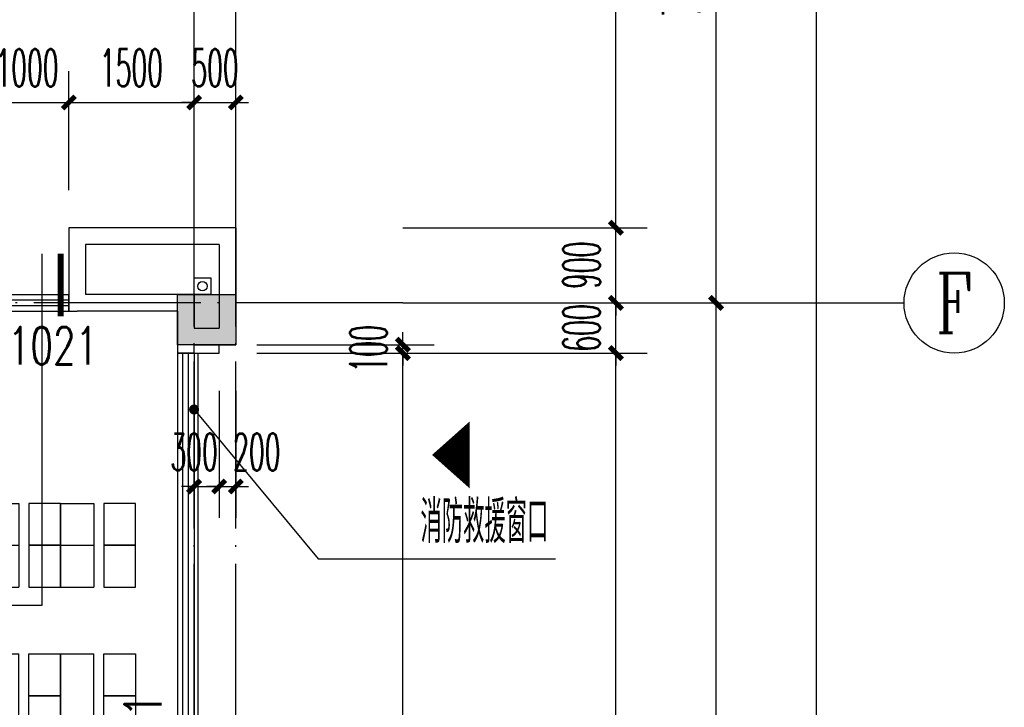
# Model space of a CAD drawing. Extents: x 1779708 to 7299578, y -1121471 to 88434.
# Tile 379 of 656: x 4774529 to 4786317, y -1040781 to -1032555. Entities that reach past the tile are written whole.
import ezdxf
from ezdxf.enums import TextEntityAlignment as Align

# ---------------------------------------------------------------- set-up
doc = ezdxf.new("R2010")
doc.units = 0
doc.header["$LTSCALE"] = 1000
doc.header["$MEASUREMENT"] = 0
doc.linetypes.add('DASH', pattern=[0.35, 0.25, -0.1])
doc.linetypes.add('DOTE', pattern=[2.42, 2, -0.2, 0.02, -0.2])
doc.layers.get('0').update_dxf_attribs({"linetype": 'CONTINUOUS'})
doc.layers.get('Defpoints').update_dxf_attribs({"linetype": 'CONTINUOUS'})
for name, color, linetype in [('11111111111111111111111111111', 50, 'DASH'), ('AXIS', 3, 'CONTINUOUS'), ('AXIS_TEXT', 7, 'CONTINUOUS'), ('DIM_IDEN', 3, 'CONTINUOUS'), ('DIM_LEAD', 3, 'CONTINUOUS'), ('DIM_污水', 3, 'CONTINUOUS'), ('DOTE', 1, 'DOTE'), ('FUR', 9, 'CONTINUOUS'), ('GGSignatureLayer', 7, 'CONTINUOUS'), ('P_PS_DIM', 1, 'CONTINUOUS'), ('PUB_DIM', 3, 'CONTINUOUS'), ('PUB_TEXT', 7, 'CONTINUOUS'), ('WALL', 255, 'CONTINUOUS'), ('WINDOW', 2, 'CONTINUOUS'), ('WINDOW_TEXT', 7, 'CONTINUOUS'), ('修改', 6, 'CONTINUOUS'), ('墙柱', 2, 'CONTINUOUS'), ('看线', 3, 'CONTINUOUS')]:
    doc.layers.add(name, color=color, linetype=linetype)
doc.styles.add('_TCH_AXIS', font='COMPLEX', dxfattribs={"bigfont": 'GBCBIG'})
doc.styles.add('_TCH_DIM', font='SIMPLEX.shx', dxfattribs={"width": 0.7, "bigfont": 'GBCBIG.shx'})
doc.styles.add('_TCH_DIM_T3', font='SIMPLEX.shx', dxfattribs={"width": 0.494118, "bigfont": 'GBCBIG.shx'})
doc.styles.add('_TCH_WINDOW', font='SIMPLEX', dxfattribs={"height": 3.5, "bigfont": 'GBCBIG'})
doc.styles.add('COMPLEX', font='COMPLEX')
doc.dimstyles.new('_TCH_ARCH&&150', dxfattribs={"dimtxt": 446.25, "dimasz": 150, "dimexe": 375, "dimexo": 450, "dimgap": 189.375, "dimtad": 1, "dimdec": 0, "dimzin": 0, "dimdsep": 46, "dimtxsty": '_TCH_DIM_T3', "dimblk": 'ARCHTICK', "dimcen": 0.09, "dimdle": 225, "dimclrt": 7, "dimazin": 2, "dimtfac": 1, "dimtdec": 0, "dimtix": 1, "dimtmove": 2, "dimatfit": 3, "dimfxl": 250, "dimtolj": 1, "dimtzin": 0, "dimarcsym": 0})

# ---------------------------------------------------------------- blocks, each defined once
blk = doc.blocks.new('_AXISO')
blk.add_circle((0, 0), 0.5)
at = {"layer": 'AXIS_TEXT', "style": 'COMPLEX', "width": 1.041667}
blk.add_attdef('A', text='', height=0.56, dxfattribs=at).set_placement((-0.25, -0.28), (0.25, -0.28), align=Align.FIT)
blk = doc.blocks.new('_ArchTick')
at = {"color": 0, "linetype": 'ByBlock', "const_width": 0.4}
blk.add_lwpolyline([(-0.5, -0.5), (0.5, 0.5)], dxfattribs=at)
blk = doc.blocks.new('*D6864')
at = {"layer": 'AXIS', "color": 0, "lineweight": -2, "transparency": 16777216}
for p, q in [((91750, 8975), (91750, 147425)), ((87250, 147200), (92125, 147200)), ((87250, 9200), (92125, 9200))]:
    blk.add_line(p, q, dxfattribs=at)
at = {"layer": 'Defpoints', "color": 0, "transparency": 16777216}
for p in [(86800, 147200), (91750, 147200), (86800, 9200)]:
    blk.add_point(p, dxfattribs=at)
at = {"layer": 'AXIS', "color": 0, "lineweight": -2, "transparency": 16777216, "xscale": 150, "yscale": 150, "zscale": 150}
for p, rotation in [((91750, 147200), 90), ((91750, 9200), 270)]:
    blk.add_blockref('_ArchTick', p, dxfattribs=dict(at, rotation=rotation))
at = {"layer": 'AXIS', "color": 7, "transparency": 16777216, "insert": (91338, 78200), "char_height": 446.2, "attachment_point": 5, "rotation": 90, "style": '_TCH_DIM_T3'}
blk.add_mtext('\\A1;138000', dxfattribs=at)
blk = doc.blocks.new('*D6867')
at = {"layer": 'AXIS', "color": 0, "lineweight": -2, "transparency": 16777216}
for p, q in [((90550, 21875), (90550, 34325)), ((87250, 34100), (90925, 34100)), ((87250, 22100), (90925, 22100))]:
    blk.add_line(p, q, dxfattribs=at)
at = {"layer": 'Defpoints', "color": 0, "transparency": 16777216}
for p in [(86800, 34100), (90550, 34100), (86800, 22100)]:
    blk.add_point(p, dxfattribs=at)
at = {"layer": 'AXIS', "color": 0, "lineweight": -2, "transparency": 16777216, "xscale": 150, "yscale": 150, "zscale": 150}
for p, rotation in [((90550, 34100), 90), ((90550, 22100), 270)]:
    blk.add_blockref('_ArchTick', p, dxfattribs=dict(at, rotation=rotation))
at = {"layer": 'AXIS', "color": 7, "transparency": 16777216, "insert": (90138, 28100), "char_height": 446.2, "attachment_point": 5, "rotation": 90, "style": '_TCH_DIM_T3'}
blk.add_mtext('\\A1;12000', dxfattribs=at)
blk = doc.blocks.new('*D6868')
at = {"layer": 'AXIS', "color": 0, "lineweight": -2, "transparency": 16777216}
for p, q in [((90550, 33875), (90550, 41925)), ((87250, 41700), (90925, 41700)), ((87250, 34100), (90925, 34100))]:
    blk.add_line(p, q, dxfattribs=at)
at = {"layer": 'Defpoints', "color": 0, "transparency": 16777216}
for p in [(86800, 41700), (90550, 41700), (86800, 34100)]:
    blk.add_point(p, dxfattribs=at)
at = {"layer": 'AXIS', "color": 0, "lineweight": -2, "transparency": 16777216, "xscale": 150, "yscale": 150, "zscale": 150}
for p, rotation in [((90550, 41700), 90), ((90550, 34100), 270)]:
    blk.add_blockref('_ArchTick', p, dxfattribs=dict(at, rotation=rotation))
at = {"layer": 'AXIS', "color": 7, "transparency": 16777216, "insert": (90138, 37900), "char_height": 446.2, "attachment_point": 5, "rotation": 90, "style": '_TCH_DIM_T3'}
blk.add_mtext('\\A1;7600', dxfattribs=at)
blk = doc.blocks.new('A$C606A0922')
at = {"layer": '墙柱'}
h = blk.add_hatch(color=256, dxfattribs=at)
h.paths.add_polyline_path([(24950, 87000), (25450, 87000), (25450, 87500), (24950, 87500)])
h.paths.add_polyline_path([(66900, 125200), (67500, 125200), (67500, 124600), (66900, 124600)])
h.paths.add_polyline_path([(16600, 125200), (17100, 125200), (17100, 124700), (16600, 124700)])
h.paths.add_polyline_path([(27130, 122900), (27130, 122600), (26430, 122600), (26430, 122900)])
h.paths.add_polyline_path([(54500, 138000), (55000, 138000), (55000, 137500), (54500, 137500)])
h.paths.add_polyline_path([(16600, 87000), (17100, 87000), (17100, 87500), (16600, 87500)])
h.paths.add_polyline_path([(42000, 96300), (42500, 96300), (42500, 96800), (42000, 96800)])
h.paths.add_polyline_path([(58500, 105100), (59000, 105100), (59000, 105600), (58500, 105600)])
h.paths.add_polyline_path([(13000, 93250), (13500, 93250), (13500, 93750), (13000, 93750)])
h.paths.add_polyline_path([(66700, 100900), (67200, 100900), (67200, 101400), (66700, 101400)])
h.paths.add_polyline_path([(20700, 118600), (21200, 118600), (21200, 118100), (20700, 118100)])
h.paths.add_polyline_path([(20700, 112000), (21200, 112000), (21200, 111500), (20700, 111500)])
h.paths.add_polyline_path([(13000, 106150), (13500, 106150), (13500, 105650), (13000, 105650)])
h.paths.add_polyline_path([(20700, 99800), (21200, 99800), (21200, 100300), (20700, 100300)])
h.paths.add_polyline_path([(13000, 87000), (13500, 87000), (13500, 87500), (13000, 87500)])
h.paths.add_polyline_path([(74900, 125200), (75600, 125200), (75600, 124600), (74900, 124600)])
h.paths.add_polyline_path([(54900, 113500), (54400, 113500), (54400, 113000), (54900, 113000)])
h.paths.add_polyline_path([(74900, 96300), (75600, 96300), (75600, 96800), (74900, 96800)])
h.paths.add_polyline_path([(500, 93250), (1000, 93250), (1000, 93750), (500, 93750)])
h.paths.add_polyline_path([(500, 106150), (1000, 106150), (1000, 105650), (500, 105650)])
h.paths.add_polyline_path([(8400, 125200), (8900, 125200), (8900, 124700), (8400, 124700)])
h.paths.add_polyline_path([(66900, 113600), (67500, 113600), (67500, 113000), (66900, 113000)])
h.paths.add_polyline_path([(74900, 113000), (75600, 113000), (75600, 113600), (74900, 113600)])
h.paths.add_polyline_path([(58500, 113000), (59100, 113000), (59100, 113600), (58500, 113600)])
h.paths.add_polyline_path([(66700, 105100), (67200, 105100), (67200, 105600), (66700, 105600)])
h.paths.add_polyline_path([(54400, 105100), (54900, 105100), (54900, 105600), (54400, 105600)])
h.paths.add_polyline_path([(50150, 125200), (50650, 125200), (50650, 124700), (50150, 124700)])
h.paths.add_polyline_path([(46200, 87000), (46700, 87000), (46700, 87500), (46200, 87500)])
h.paths.add_polyline_path([(42500, 99800), (42000, 99800), (42000, 100300), (42500, 100300)])
h.paths.add_polyline_path([(42500, 87000), (42000, 87000), (42000, 87500), (42500, 87500)])
h.paths.add_polyline_path([(24900, 99800), (25400, 99800), (25400, 100300), (24900, 100300)])
h.paths.add_polyline_path([(20700, 106150), (21200, 106150), (21200, 105650), (20700, 105650)])
h.paths.add_polyline_path([(13000, 100300), (13500, 100300), (13500, 99800), (13000, 99800)])
h.paths.add_polyline_path([(16600, 112000), (17100, 112000), (17100, 111500), (16600, 111500)])
h.paths.add_polyline_path([(8200, 112000), (8700, 112000), (8700, 111500), (8200, 111500)])
h.paths.add_polyline_path([(500, 112000), (1000, 112000), (1000, 111500), (500, 111500)])
h.paths.add_polyline_path([(16600, 118600), (17100, 118600), (17100, 118100), (16600, 118100)])
h.paths.add_polyline_path([(8400, 118700), (8900, 118700), (8900, 118100), (8400, 118100)])
h.paths.add_polyline_path([(74900, 99500), (75600, 99500), (75600, 100000), (74900, 100000)])
h.paths.add_polyline_path([(75100, 87000), (75600, 87000), (75600, 87500), (75100, 87500)])
h.paths.add_polyline_path([(66900, 96200), (67500, 96200), (67500, 96800), (66900, 96800)])
h.paths.add_polyline_path([(66950, 87000), (67450, 87000), (67450, 87500), (66950, 87500)])
h.paths.add_polyline_path([(58500, 96200), (59100, 96200), (59100, 96800), (58500, 96800)])
h.paths.add_polyline_path([(58550, 87000), (59050, 87000), (59050, 87500), (58550, 87500)])
h.paths.add_polyline_path([(50150, 99800), (50650, 99800), (50650, 100300), (50150, 100300)])
h.paths.add_polyline_path([(50150, 96300), (50650, 96300), (50650, 96800), (50150, 96800)])
h.paths.add_polyline_path([(50150, 87000), (50650, 87000), (50650, 87500), (50150, 87500)])
h.paths.add_polyline_path([(33100, 99800), (33600, 99800), (33600, 100300), (33100, 100300)])
h.paths.add_polyline_path([(33100, 96300), (33600, 96300), (33600, 96800), (33100, 96800)])
h.paths.add_polyline_path([(24900, 96300), (25400, 96300), (25400, 96800), (24900, 96800)])
h.paths.add_polyline_path([(500, 99800), (1000, 99800), (1000, 100300), (500, 100300)])
h.paths.add_polyline_path([(16600, 96300), (17100, 96300), (17100, 96800), (16600, 96800)])
h.paths.add_polyline_path([(33100, 87000), (33600, 87000), (33600, 87500), (33100, 87500)])
h.paths.add_polyline_path([(500, 87000), (1000, 87000), (1000, 87500), (500, 87500)])
h.paths.add_polyline_path([(74900, 128700), (75600, 128700), (75600, 128200), (74900, 128200)])
h.paths.add_polyline_path([(74900, 138000), (75600, 138000), (75600, 137500), (74900, 137500)])
h.paths.add_polyline_path([(66950, 128700), (67450, 128700), (67450, 128200), (66950, 128200)])
h.paths.add_polyline_path([(66950, 138000), (67450, 138000), (67450, 137500), (66950, 137500)])
h.paths.add_polyline_path([(58500, 125200), (59100, 125200), (59100, 124600), (58500, 124600)])
h.paths.add_polyline_path([(58550, 128700), (59050, 128700), (59050, 128200), (58550, 128200)])
h.paths.add_polyline_path([(58550, 138000), (59050, 138000), (59050, 137500), (58550, 137500)])
h.paths.add_polyline_path([(50150, 128700), (50650, 128700), (50650, 128200), (50150, 128200)])
h.paths.add_polyline_path([(50150, 138000), (50650, 138000), (50650, 137500), (50150, 137500)])
h.paths.add_polyline_path([(42000, 125200), (42500, 125200), (42500, 124700), (42000, 124700)])
h.paths.add_polyline_path([(42000, 128700), (42500, 128700), (42500, 128200), (42000, 128200)])
h.paths.add_polyline_path([(33100, 125200), (33600, 125200), (33600, 124700), (33100, 124700)])
h.paths.add_polyline_path([(25060, 125200), (25660, 125200), (25660, 124800), (25060, 124800)])
h.paths.add_polyline_path([(33100, 128700), (33600, 128700), (33600, 128200), (33100, 128200)])
h.paths.add_polyline_path([(24950, 128700), (25450, 128700), (25450, 128200), (24950, 128200)])
h.paths.add_polyline_path([(0, 125500), (700, 125500), (700, 125000), (0, 125000)])
h.paths.add_polyline_path([(0, 128700), (700, 128700), (700, 128200), (0, 128200)])
h.paths.add_polyline_path([(8150, 128700), (8650, 128700), (8650, 128200), (8150, 128200)])
h.paths.add_polyline_path([(16550, 128700), (17050, 128700), (17050, 128200), (16550, 128200)])
h.paths.add_polyline_path([(42000, 138000), (42500, 138000), (42500, 137500), (42000, 137500)])
h.paths.add_polyline_path([(33100, 138000), (33600, 138000), (33600, 137500), (33100, 137500)])
h.paths.add_polyline_path([(24950, 138000), (25450, 138000), (25450, 137500), (24950, 137500)])
h.paths.add_polyline_path([(16550, 138000), (17050, 138000), (17050, 137500), (16550, 137500)])
h.paths.add_polyline_path([(8150, 138000), (8650, 138000), (8650, 137500), (8150, 137500)])
h.paths.add_polyline_path([(0, 138000), (500, 138000), (500, 137500), (0, 137500)])
h.paths.add_polyline_path([(24950, 51000), (25450, 51000), (25450, 50500), (24950, 50500)])
h.paths.add_polyline_path([(66900, 12800), (67500, 12800), (67500, 13400), (66900, 13400)])
h.paths.add_polyline_path([(16600, 12800), (17100, 12800), (17100, 13300), (16600, 13300)])
h.paths.add_polyline_path([(27130, 15100), (27130, 15400), (26430, 15400), (26430, 15100)])
h.paths.add_polyline_path([(54500, 0), (55000, 0), (55000, 500), (54500, 500)])
h.paths.add_polyline_path([(16600, 51000), (17100, 51000), (17100, 50500), (16600, 50500)])
h.paths.add_polyline_path([(42000, 41700), (42500, 41700), (42500, 41200), (42000, 41200)])
h.paths.add_polyline_path([(58500, 32900), (59000, 32900), (59000, 32400), (58500, 32400)])
h.paths.add_polyline_path([(13000, 44750), (13500, 44750), (13500, 44250), (13000, 44250)])
h.paths.add_polyline_path([(66700, 37100), (67200, 37100), (67200, 36600), (66700, 36600)])
h.paths.add_polyline_path([(20700, 19400), (21200, 19400), (21200, 19900), (20700, 19900)])
h.paths.add_polyline_path([(20700, 26000), (21200, 26000), (21200, 26500), (20700, 26500)])
h.paths.add_polyline_path([(13000, 31850), (13500, 31850), (13500, 32350), (13000, 32350)])
h.paths.add_polyline_path([(20700, 38200), (21200, 38200), (21200, 37700), (20700, 37700)])
h.paths.add_polyline_path([(13000, 51000), (13500, 51000), (13500, 50500), (13000, 50500)])
h.paths.add_polyline_path([(74900, 12800), (75600, 12800), (75600, 13400), (74900, 13400)])
h.paths.add_polyline_path([(54900, 24500), (54400, 24500), (54400, 25000), (54900, 25000)])
h.paths.add_polyline_path([(74900, 41700), (75600, 41700), (75600, 41200), (74900, 41200)])
h.paths.add_polyline_path([(500, 44750), (1000, 44750), (1000, 44250), (500, 44250)])
h.paths.add_polyline_path([(500, 31850), (1000, 31850), (1000, 32350), (500, 32350)])
h.paths.add_polyline_path([(8400, 12800), (8900, 12800), (8900, 13300), (8400, 13300)])
h.paths.add_polyline_path([(66900, 24400), (67500, 24400), (67500, 25000), (66900, 25000)])
h.paths.add_polyline_path([(74900, 25000), (75600, 25000), (75600, 24400), (74900, 24400)])
h.paths.add_polyline_path([(58500, 25000), (59100, 25000), (59100, 24400), (58500, 24400)])
h.paths.add_polyline_path([(66700, 32900), (67200, 32900), (67200, 32400), (66700, 32400)])
h.paths.add_polyline_path([(54400, 32900), (54900, 32900), (54900, 32400), (54400, 32400)])
h.paths.add_polyline_path([(50150, 12800), (50650, 12800), (50650, 13300), (50150, 13300)])
h.paths.add_polyline_path([(46200, 51000), (46700, 51000), (46700, 50500), (46200, 50500)])
h.paths.add_polyline_path([(42500, 38200), (42000, 38200), (42000, 37700), (42500, 37700)])
h.paths.add_polyline_path([(42500, 51000), (42000, 51000), (42000, 50500), (42500, 50500)])
h.paths.add_polyline_path([(24900, 38200), (25400, 38200), (25400, 37700), (24900, 37700)])
h.paths.add_polyline_path([(20700, 31850), (21200, 31850), (21200, 32350), (20700, 32350)])
h.paths.add_polyline_path([(13000, 37700), (13500, 37700), (13500, 38200), (13000, 38200)])
h.paths.add_polyline_path([(16600, 26000), (17100, 26000), (17100, 26500), (16600, 26500)])
h.paths.add_polyline_path([(8200, 26000), (8700, 26000), (8700, 26500), (8200, 26500)])
h.paths.add_polyline_path([(500, 26000), (1000, 26000), (1000, 26500), (500, 26500)])
h.paths.add_polyline_path([(16600, 19400), (17100, 19400), (17100, 19900), (16600, 19900)])
h.paths.add_polyline_path([(8400, 19300), (8900, 19300), (8900, 19900), (8400, 19900)])
h.paths.add_polyline_path([(74900, 38500), (75600, 38500), (75600, 38000), (74900, 38000)])
h.paths.add_polyline_path([(75100, 51000), (75600, 51000), (75600, 50500), (75100, 50500)])
h.paths.add_polyline_path([(66900, 41800), (67500, 41800), (67500, 41200), (66900, 41200)])
h.paths.add_polyline_path([(66950, 51000), (67450, 51000), (67450, 50500), (66950, 50500)])
h.paths.add_polyline_path([(58500, 41800), (59100, 41800), (59100, 41200), (58500, 41200)])
h.paths.add_polyline_path([(58550, 51000), (59050, 51000), (59050, 50500), (58550, 50500)])
h.paths.add_polyline_path([(50150, 38200), (50650, 38200), (50650, 37700), (50150, 37700)])
h.paths.add_polyline_path([(50150, 41700), (50650, 41700), (50650, 41200), (50150, 41200)])
h.paths.add_polyline_path([(50150, 51000), (50650, 51000), (50650, 50500), (50150, 50500)])
h.paths.add_polyline_path([(33100, 38200), (33600, 38200), (33600, 37700), (33100, 37700)])
h.paths.add_polyline_path([(33100, 41700), (33600, 41700), (33600, 41200), (33100, 41200)])
h.paths.add_polyline_path([(24900, 41700), (25400, 41700), (25400, 41200), (24900, 41200)])
h.paths.add_polyline_path([(500, 38200), (1000, 38200), (1000, 37700), (500, 37700)])
h.paths.add_polyline_path([(16600, 41700), (17100, 41700), (17100, 41200), (16600, 41200)])
h.paths.add_polyline_path([(33100, 51000), (33600, 51000), (33600, 50500), (33100, 50500)])
h.paths.add_polyline_path([(500, 51000), (1000, 51000), (1000, 50500), (500, 50500)])
h.paths.add_polyline_path([(74900, 9300), (75600, 9300), (75600, 9800), (74900, 9800)])
h.paths.add_polyline_path([(74900, 0), (75600, 0), (75600, 500), (74900, 500)])
h.paths.add_polyline_path([(66950, 9300), (67450, 9300), (67450, 9800), (66950, 9800)])
h.paths.add_polyline_path([(66950, 0), (67450, 0), (67450, 500), (66950, 500)])
h.paths.add_polyline_path([(58500, 12800), (59100, 12800), (59100, 13400), (58500, 13400)])
h.paths.add_polyline_path([(58550, 9300), (59050, 9300), (59050, 9800), (58550, 9800)])
h.paths.add_polyline_path([(58550, 0), (59050, 0), (59050, 500), (58550, 500)])
h.paths.add_polyline_path([(50150, 9300), (50650, 9300), (50650, 9800), (50150, 9800)])
h.paths.add_polyline_path([(50150, 0), (50650, 0), (50650, 500), (50150, 500)])
h.paths.add_polyline_path([(42000, 12800), (42500, 12800), (42500, 13300), (42000, 13300)])
h.paths.add_polyline_path([(42000, 9300), (42500, 9300), (42500, 9800), (42000, 9800)])
h.paths.add_polyline_path([(33100, 12800), (33600, 12800), (33600, 13300), (33100, 13300)])
h.paths.add_polyline_path([(25060, 12800), (25660, 12800), (25660, 13200), (25060, 13200)])
h.paths.add_polyline_path([(33100, 9300), (33600, 9300), (33600, 9800), (33100, 9800)])
h.paths.add_polyline_path([(24950, 9300), (25450, 9300), (25450, 9800), (24950, 9800)])
h.paths.add_polyline_path([(0, 12500), (700, 12500), (700, 13000), (0, 13000)])
h.paths.add_polyline_path([(0, 9300), (700, 9300), (700, 9800), (0, 9800)])
h.paths.add_polyline_path([(8150, 9300), (8650, 9300), (8650, 9800), (8150, 9800)])
h.paths.add_polyline_path([(16550, 9300), (17050, 9300), (17050, 9800), (16550, 9800)])
h.paths.add_polyline_path([(42000, 0), (42500, 0), (42500, 500), (42000, 500)])
h.paths.add_polyline_path([(33100, 0), (33600, 0), (33600, 500), (33100, 500)])
h.paths.add_polyline_path([(24950, 0), (25450, 0), (25450, 500), (24950, 500)])
h.paths.add_polyline_path([(16550, 0), (17050, 0), (17050, 500), (16550, 500)])
h.paths.add_polyline_path([(8150, 0), (8650, 0), (8650, 500), (8150, 500)])
h.paths.add_polyline_path([(0, 0), (500, 0), (500, 500), (0, 500)])
blk.add_lwpolyline([(74900, 25000), (75600, 25000), (75600, 24400), (74900, 24400)], close=True, dxfattribs=at)
blk = doc.blocks.new('zy')
at = {"layer": 'FUR', "color": 253}
for p, q in [((3615193, -1996551), (3615193, -1997051)), ((3615593, -1996551), (3615593, -1997051))]:
    blk.add_line(p, q, dxfattribs=at)
blk.add_lwpolyline([(3614693, -1996551), (3615073, -1996551), (3615073, -1997051), (3614693, -1997051)], close=True, dxfattribs=at)
blk = doc.blocks.new('A$C62770E1D')
at = {"layer": 'FUR'}
for p, q in [((2700, 7600), (2300, 7600)), ((3600, 7600), (3200, 7600)), ((4100, 7600), (4500, 7600)), ((5400, 7600), (5000, 7600)), ((6300, 7600), (5900, 7600)), ((2700, 7100), (2300, 7100)), ((2700, 7100), (2300, 7100)), ((2700, 7100), (2300, 7100)), ((2700, 7100), (2300, 7100)), ((3600, 7100), (3200, 7100)), ((3600, 7100), (3200, 7100)), ((4500, 7100), (4100, 7100)), ((5400, 7100), (5000, 7100)), ((6300, 7100), (5900, 7100)), ((2700, 6600), (2300, 6600)), ((3600, 6600), (3200, 6600)), ((4500, 6600), (4100, 6600)), ((5400, 6600), (5000, 6600)), ((6300, 6600), (5900, 6600)), ((2700, 5800), (2300, 5800)), ((3600, 5800), (3200, 5800)), ((4500, 5800), (4100, 5800)), ((5400, 5800), (5000, 5800)), ((6300, 5800), (5900, 5800)), ((2700, 1850), (2300, 1850)), ((3600, 1850), (3200, 1850)), ((4500, 1850), (4100, 1850)), ((5400, 1850), (5000, 1850)), ((6300, 1850), (5900, 1850)), ((2700, 1050), (2300, 1050)), ((3600, 1050), (3200, 1050)), ((4500, 1050), (4100, 1050)), ((5400, 1050), (5000, 1050)), ((6300, 1050), (5900, 1050)), ((2700, 550), (2300, 550)), ((2700, 550), (2300, 550)), ((3600, 550), (3200, 550)), ((3600, 550), (3200, 550)), ((4500, 550), (4100, 550)), ((5400, 550), (5000, 550)), ((6300, 550), (5900, 550)), ((2700, 50), (2300, 50)), ((3600, 50), (3200, 50)), ((5400, 50), (5000, 50)), ((6300, 50), (5900, 50))]:
    blk.add_line(p, q, dxfattribs=at)
at = {"layer": 'FUR', "color": 9}
for p, q in [((7600, 1175), (7600, 6175)), ((7600, 6175), (9000, 6175)), ((7600, 1175), (9000, 1175))]:
    blk.add_line(p, q, dxfattribs=at)
at = {"layer": 'FUR', "color": 253}
for p, q in [((4100, 550), (4100, 50)), ((4500, 550), (4500, 50)), ((4100, 50), (4500, 50))]:
    blk.add_line(p, q, dxfattribs=at)
at = {"layer": 'FUR'}
for points in [[(2300, 4300), (2700, 4300)], [(3200, 4300), (3600, 4300)], [(4100, 4300), (4500, 4300)], [(5000, 4300), (5400, 4300)], [(6300, 4300), (5900, 4300)], [(2300, 3350), (2700, 3350)], [(3200, 3350), (3600, 3350)], [(4100, 3350), (4500, 3350)], [(5000, 3350), (5400, 3350)], [(6300, 3350), (5900, 3350)]]:
    blk.add_lwpolyline(points, dxfattribs=at)
at = {"layer": 'FUR', "color": 253}
blk.add_lwpolyline([(3600, 550), (3980, 550), (3980, 50), (3600, 50)], close=True, dxfattribs=at)
at = {"layer": 'FUR', "xscale": -1, "rotation": 180}
for p in [(-3612893, -1989451), (-3611993, -1989451), (-3611093, -1989451)]:
    blk.add_blockref('zy', p, dxfattribs=at)
at = {"layer": 'FUR'}
for p in [(-3610193, 2004151), (-3609293, 2004151), (-3612893, 2003651), (-3611993, 2003651), (-3611093, 2003651), (-3610193, 2003651), (-3609293, 2003651), (-3612893, 2002351), (-3611993, 2002351), (-3611093, 2002351), (-3610193, 2002351), (-3609293, 2002351), (-3612893, 2001851), (-3611993, 2001851), (-3611093, 2001851), (-3610193, 2001851), (-3609293, 2001851), (-3612893, 2001351), (-3611993, 2001351), (-3611093, 2001351), (-3610193, 2001351), (-3609293, 2001351), (-3612893, 1999901), (-3611993, 1999901), (-3611093, 1999901), (-3610193, 1999901), (-3609293, 1999901), (-3612893, 1999401), (-3611993, 1999401), (-3611093, 1999401), (-3610193, 1999401), (-3609293, 1999401), (-3612893, 1998901), (-3611993, 1998901), (-3611093, 1998901), (-3610193, 1998901), (-3609293, 1998901)]:
    blk.add_blockref('zy', p, dxfattribs=at)
at = {"layer": 'FUR', "extrusion": (0, 0, -1), "zscale": -1, "rotation": 180}
for p in [(3612893, -1996001), (3611993, -1996001), (3611093, -1996001), (3610193, -1996001), (3609293, -1996001), (3612893, -1996501), (3611993, -1996501), (3610193, -1996501), (3609293, -1996501)]:
    blk.add_blockref('zy', p, dxfattribs=at)
blk = doc.blocks.new('a1')
at = {"layer": '11111111111111111111111111111'}
for p, q in [((59122, 49136), (59122, 48936)), ((59322, 49136), (59122, 49136)), ((59322, 48936), (59322, 49136)), ((59122, 48936), (59322, 48936))]:
    blk.add_line(p, q, dxfattribs=at)
blk = doc.blocks.new('$WINLIB2D$00000001')
at = {"color": 0}
for points in [[(-0.5, 0.5), (-0.5, -0.5)], [(-0.5, 0.5), (0.5, 0.5)], [(0.5, -0.5), (0.5, 0.5)], [(0.5, 0.1667), (-0.5, 0.1667)], [(0.5, -0.1667), (-0.5, -0.1667)], [(-0.5, -0.5), (0.5, -0.5)]]:
    blk.add_lwpolyline(points, dxfattribs=at)
blk = doc.blocks.new('*D5633')
at = {"layer": 'Defpoints', "color": 0, "transparency": 16777216}
for p in [(4778667, -1028343), (4781667, -1028343), (4778667, -1035043)]:
    blk.add_point(p, dxfattribs=at)
at = {"layer": 'PUB_DIM', "color": 0, "lineweight": -2, "transparency": 16777216}
for p, q in [((4781667, -1035268), (4781667, -1028118)), ((4779117, -1028343), (4782042, -1028343)), ((4779117, -1035043), (4782042, -1035043))]:
    blk.add_line(p, q, dxfattribs=at)
at = {"layer": 'PUB_DIM', "color": 0, "lineweight": -2, "transparency": 16777216, "xscale": 150, "yscale": 150, "zscale": 150}
for p, rotation in [((4781667, -1028343), 90), ((4781667, -1035043), 270)]:
    blk.add_blockref('_ArchTick', p, dxfattribs=dict(at, rotation=rotation))
at = {"layer": 'PUB_DIM', "color": 7, "transparency": 16777216, "insert": (4781255, -1031693), "char_height": 446.2, "attachment_point": 5, "rotation": 90, "style": '_TCH_DIM_T3'}
blk.add_mtext('\\A1;6700', dxfattribs=at)
blk = doc.blocks.new('*D5634')
at = {"layer": 'Defpoints', "color": 0, "transparency": 16777216}
for p in [(4778667, -1035043), (4781667, -1035043), (4778667, -1035943)]:
    blk.add_point(p, dxfattribs=at)
at = {"layer": 'PUB_DIM', "color": 0, "lineweight": -2, "transparency": 16777216}
for p, q in [((4781667, -1035043), (4781667, -1034893)), ((4779117, -1035043), (4782042, -1035043)), ((4781667, -1035943), (4781667, -1035043)), ((4779117, -1035943), (4782042, -1035943)), ((4781667, -1035943), (4781667, -1036093))]:
    blk.add_line(p, q, dxfattribs=at)
at = {"layer": 'PUB_DIM', "color": 0, "lineweight": -2, "transparency": 16777216, "xscale": 150, "yscale": 150, "zscale": 150}
for p, rotation in [((4781667, -1035043), 270), ((4781667, -1035943), 90)]:
    blk.add_blockref('_ArchTick', p, dxfattribs=dict(at, rotation=rotation))
at = {"layer": 'PUB_DIM', "color": 7, "transparency": 16777216, "insert": (4781255, -1035493), "char_height": 446.2, "attachment_point": 5, "rotation": 90, "style": '_TCH_DIM_T3'}
blk.add_mtext('\\A1;900', dxfattribs=at)
blk = doc.blocks.new('*D5635')
at = {"layer": 'Defpoints', "color": 0, "transparency": 16777216}
for p in [(4778667, -1035943), (4781667, -1035943), (4778667, -1036543)]:
    blk.add_point(p, dxfattribs=at)
at = {"layer": 'PUB_DIM', "color": 0, "lineweight": -2, "transparency": 16777216}
for p, q in [((4781667, -1035943), (4781667, -1035793)), ((4779117, -1035943), (4782042, -1035943)), ((4781667, -1036543), (4781667, -1035943)), ((4779117, -1036543), (4782042, -1036543)), ((4781667, -1036543), (4781667, -1036693))]:
    blk.add_line(p, q, dxfattribs=at)
at = {"layer": 'PUB_DIM', "color": 0, "lineweight": -2, "transparency": 16777216, "xscale": 150, "yscale": 150, "zscale": 150}
for p, rotation in [((4781667, -1035943), 270), ((4781667, -1036543), 90)]:
    blk.add_blockref('_ArchTick', p, dxfattribs=dict(at, rotation=rotation))
at = {"layer": 'PUB_DIM', "color": 7, "transparency": 16777216, "insert": (4781255, -1036243), "char_height": 446.2, "attachment_point": 5, "rotation": 90, "style": '_TCH_DIM_T3'}
blk.add_mtext('\\A1;600', dxfattribs=at)
blk = doc.blocks.new('*D5636')
at = {"layer": 'Defpoints', "color": 0, "transparency": 16777216}
for p in [(4778667, -1036543), (4781667, -1036543), (4778667, -1046343)]:
    blk.add_point(p, dxfattribs=at)
at = {"layer": 'PUB_DIM', "color": 0, "lineweight": -2, "transparency": 16777216}
for p, q in [((4781667, -1046568), (4781667, -1036318)), ((4779117, -1036543), (4782042, -1036543)), ((4779117, -1046343), (4782042, -1046343))]:
    blk.add_line(p, q, dxfattribs=at)
at = {"layer": 'PUB_DIM', "color": 0, "lineweight": -2, "transparency": 16777216, "xscale": 150, "yscale": 150, "zscale": 150}
for p, rotation in [((4781667, -1036543), 90), ((4781667, -1046343), 270)]:
    blk.add_blockref('_ArchTick', p, dxfattribs=dict(at, rotation=rotation))
at = {"layer": 'PUB_DIM', "color": 7, "transparency": 16777216, "insert": (4781255, -1041443), "char_height": 446.2, "attachment_point": 5, "rotation": 90, "style": '_TCH_DIM_T3'}
blk.add_mtext('\\A1;9800', dxfattribs=at)
blk = doc.blocks.new('*D5703')
at = {"layer": 'Defpoints', "color": 0, "transparency": 16777216}
for p in [(4775117, -1033545), (4774117, -1035043), (4775117, -1035043)]:
    blk.add_point(p, dxfattribs=at)
at = {"layer": 'PUB_DIM', "color": 0, "lineweight": -2, "transparency": 16777216}
for p, q in [((4774117, -1034593), (4774117, -1033170)), ((4775117, -1034593), (4775117, -1033170)), ((4774117, -1033545), (4773967, -1033545)), ((4774117, -1033545), (4775117, -1033545)), ((4775117, -1033545), (4775267, -1033545))]:
    blk.add_line(p, q, dxfattribs=at)
at = {"layer": 'PUB_DIM', "color": 0, "lineweight": -2, "transparency": 16777216, "xscale": 150, "yscale": 150, "zscale": 150}
blk.add_blockref('_ArchTick', (4774117, -1033545), dxfattribs=at)
at = {"layer": 'PUB_DIM', "color": 0, "lineweight": -2, "transparency": 16777216, "xscale": 150, "yscale": 150, "zscale": 150, "rotation": 180}
blk.add_blockref('_ArchTick', (4775117, -1033545), dxfattribs=at)
at = {"layer": 'PUB_DIM', "color": 7, "transparency": 16777216, "insert": (4774617, -1033132), "char_height": 446.2, "attachment_point": 5, "style": '_TCH_DIM_T3'}
blk.add_mtext('\\A1;1000', dxfattribs=at)
blk = doc.blocks.new('*D5704')
at = {"layer": 'Defpoints', "color": 0, "transparency": 16777216}
for p in [(4776617, -1033545), (4775117, -1035043), (4776617, -1035043)]:
    blk.add_point(p, dxfattribs=at)
at = {"layer": 'PUB_DIM', "color": 0, "lineweight": -2, "transparency": 16777216}
for p, q in [((4775117, -1034593), (4775117, -1033170)), ((4776617, -1034593), (4776617, -1033170)), ((4774892, -1033545), (4776842, -1033545))]:
    blk.add_line(p, q, dxfattribs=at)
at = {"layer": 'PUB_DIM', "color": 0, "lineweight": -2, "transparency": 16777216, "xscale": 150, "yscale": 150, "zscale": 150, "rotation": 180}
blk.add_blockref('_ArchTick', (4775117, -1033545), dxfattribs=at)
at = {"layer": 'PUB_DIM', "color": 0, "lineweight": -2, "transparency": 16777216, "xscale": 150, "yscale": 150, "zscale": 150}
blk.add_blockref('_ArchTick', (4776617, -1033545), dxfattribs=at)
at = {"layer": 'PUB_DIM', "color": 7, "transparency": 16777216, "insert": (4775867, -1033132), "char_height": 446.2, "attachment_point": 5, "style": '_TCH_DIM_T3'}
blk.add_mtext('\\A1;1500', dxfattribs=at)
blk = doc.blocks.new('*D5705')
at = {"layer": 'Defpoints', "color": 0, "transparency": 16777216}
for p in [(4777117, -1033545), (4776617, -1035043), (4777117, -1035043)]:
    blk.add_point(p, dxfattribs=at)
at = {"layer": 'PUB_DIM', "color": 0, "lineweight": -2, "transparency": 16777216}
for p, q in [((4776617, -1034593), (4776617, -1033170)), ((4777117, -1034593), (4777117, -1033170)), ((4776617, -1033545), (4776467, -1033545)), ((4776617, -1033545), (4777117, -1033545)), ((4777117, -1033545), (4777267, -1033545))]:
    blk.add_line(p, q, dxfattribs=at)
at = {"layer": 'PUB_DIM', "color": 0, "lineweight": -2, "transparency": 16777216, "xscale": 150, "yscale": 150, "zscale": 150}
blk.add_blockref('_ArchTick', (4776617, -1033545), dxfattribs=at)
at = {"layer": 'PUB_DIM', "color": 0, "lineweight": -2, "transparency": 16777216, "xscale": 150, "yscale": 150, "zscale": 150, "rotation": 180}
blk.add_blockref('_ArchTick', (4777117, -1033545), dxfattribs=at)
at = {"layer": 'PUB_DIM', "color": 7, "transparency": 16777216, "insert": (4776867, -1033132), "char_height": 446.2, "attachment_point": 5, "style": '_TCH_DIM_T3'}
blk.add_mtext('\\A1;500', dxfattribs=at)
blk = doc.blocks.new('*D6005')
at = {"layer": 'Defpoints', "color": 0, "transparency": 16777216}
for p in [(4776917, -1036443), (4779117, -1036443), (4776917, -1036543)]:
    blk.add_point(p, dxfattribs=at)
at = {"layer": 'PUB_DIM', "color": 0, "lineweight": -2, "transparency": 16777216}
for p, q in [((4779117, -1036443), (4779117, -1036293)), ((4777367, -1036443), (4779492, -1036443)), ((4779117, -1036543), (4779117, -1036443)), ((4777367, -1036543), (4779492, -1036543)), ((4779117, -1036543), (4779117, -1036693))]:
    blk.add_line(p, q, dxfattribs=at)
at = {"layer": 'PUB_DIM', "color": 0, "lineweight": -2, "transparency": 16777216, "xscale": 150, "yscale": 150, "zscale": 150}
for p, rotation in [((4779117, -1036443), 270), ((4779117, -1036543), 90)]:
    blk.add_blockref('_ArchTick', p, dxfattribs=dict(at, rotation=rotation))
at = {"layer": 'PUB_DIM', "color": 7, "transparency": 16777216, "insert": (4778705, -1036493), "char_height": 446.2, "attachment_point": 5, "rotation": 90, "style": '_TCH_DIM_T3'}
blk.add_mtext('\\A1;100', dxfattribs=at)
blk = doc.blocks.new('*D6006')
at = {"layer": 'Defpoints', "color": 0, "transparency": 16777216}
for p in [(4776917, -1036543), (4779117, -1036543), (4776917, -1046343)]:
    blk.add_point(p, dxfattribs=at)
at = {"layer": 'PUB_DIM', "color": 0, "lineweight": -2, "transparency": 16777216}
for p, q in [((4779117, -1046568), (4779117, -1036318)), ((4777367, -1036543), (4779492, -1036543)), ((4777367, -1046343), (4779492, -1046343))]:
    blk.add_line(p, q, dxfattribs=at)
at = {"layer": 'PUB_DIM', "color": 0, "lineweight": -2, "transparency": 16777216, "xscale": 150, "yscale": 150, "zscale": 150}
for p, rotation in [((4779117, -1036543), 90), ((4779117, -1046343), 270)]:
    blk.add_blockref('_ArchTick', p, dxfattribs=dict(at, rotation=rotation))
at = {"layer": 'PUB_DIM', "color": 7, "transparency": 16777216, "insert": (4778705, -1041443), "char_height": 446.2, "attachment_point": 5, "rotation": 90, "style": '_TCH_DIM_T3'}
blk.add_mtext('\\A1;9800', dxfattribs=at)
blk = doc.blocks.new('*D6008')
at = {"layer": 'Defpoints', "color": 0, "transparency": 16777216}
for p in [(4776917, -1036543), (4777117, -1036543), (4777117, -1038139)]:
    blk.add_point(p, dxfattribs=at)
at = {"layer": 'PUB_DIM', "color": 0, "lineweight": -2, "transparency": 16777216}
for p, q in [((4776917, -1036993), (4776917, -1038514)), ((4777117, -1036993), (4777117, -1038514)), ((4776917, -1038139), (4776767, -1038139)), ((4776917, -1038139), (4777117, -1038139)), ((4777117, -1038139), (4777267, -1038139))]:
    blk.add_line(p, q, dxfattribs=at)
at = {"layer": 'PUB_DIM', "color": 0, "lineweight": -2, "transparency": 16777216, "xscale": 150, "yscale": 150, "zscale": 150}
blk.add_blockref('_ArchTick', (4776917, -1038139), dxfattribs=at)
at = {"layer": 'PUB_DIM', "color": 0, "lineweight": -2, "transparency": 16777216, "xscale": 150, "yscale": 150, "zscale": 150, "rotation": 180}
blk.add_blockref('_ArchTick', (4777117, -1038139), dxfattribs=at)
at = {"layer": 'PUB_DIM', "color": 7, "transparency": 16777216, "insert": (4777368, -1037727), "char_height": 446.2, "attachment_point": 5, "style": '_TCH_DIM_T3'}
blk.add_mtext('\\A1;200', dxfattribs=at)
blk = doc.blocks.new('*D6009')
at = {"layer": 'Defpoints', "color": 0, "transparency": 16777216}
for p in [(4776617, -1036543), (4776917, -1036543), (4776917, -1038139)]:
    blk.add_point(p, dxfattribs=at)
at = {"layer": 'PUB_DIM', "color": 0, "lineweight": -2, "transparency": 16777216}
for p, q in [((4776617, -1036993), (4776617, -1038514)), ((4776917, -1036993), (4776917, -1038514)), ((4776617, -1038139), (4776467, -1038139)), ((4776617, -1038139), (4776917, -1038139)), ((4776917, -1038139), (4777067, -1038139))]:
    blk.add_line(p, q, dxfattribs=at)
at = {"layer": 'PUB_DIM', "color": 0, "lineweight": -2, "transparency": 16777216, "xscale": 150, "yscale": 150, "zscale": 150}
blk.add_blockref('_ArchTick', (4776617, -1038139), dxfattribs=at)
at = {"layer": 'PUB_DIM', "color": 0, "lineweight": -2, "transparency": 16777216, "xscale": 150, "yscale": 150, "zscale": 150, "rotation": 180}
blk.add_blockref('_ArchTick', (4776917, -1038139), dxfattribs=at)
at = {"layer": 'PUB_DIM', "color": 7, "transparency": 16777216, "insert": (4776617, -1037727), "char_height": 446.2, "attachment_point": 5, "style": '_TCH_DIM_T3'}
blk.add_mtext('\\A1;300', dxfattribs=at)
blk = doc.blocks.new('A$C159220C3')
at = {"layer": 'AXIS'}
blk.add_line((86800, 34100), (92800, 34100), dxfattribs=at)
at = {"layer": 'DOTE'}
for p, q in [((84300, 7200), (84300, 149200)), ((84800, 7200), (84800, 149200)), ((86800, 34100), (59600, 34100))]:
    blk.add_line(p, q, dxfattribs=at)
at = {"layer": 'AXIS'}
ref = blk.add_blockref('_AXISO', (93400, 34100), dxfattribs=dict(at, xscale=1200, yscale=1200, zscale=1200))
ref.add_attrib('A', 'F', dxfattribs={"layer": 'AXIS_TEXT', "height": 714.2, "style": '_TCH_AXIS', "width": 0.8125}).set_placement((93178.9, 33742.9), (93621.1, 33742.9), align=Align.FIT)
for p1, p2, distance, picture, middle in [((86800, 9200), (86800, 147200), -4950, '*D6864', (91337.5, 78200)), ((86800, 34100), (86800, 41700), -3750, '*D6868', (90137.5, 37900)), ((86800, 22100), (86800, 34100), -3750, '*D6867', (90137.5, 28100))]:
    dim = blk.add_aligned_dim(p1=p1, p2=p2, distance=distance, dimstyle='_TCH_ARCH&&150', dxfattribs=at)
    dim.commit()
    dim.dimension.update_dxf_attribs({"geometry": picture, "text_midpoint": middle})

msp = doc.modelspace()

# ---------------------------------------------------------------- linework, layer by layer
at = {"layer": 'DIM_IDEN'}
for p, q in [((4774795.1, -1035355), (4774795.1, -1039564.9)), ((4774795.1, -1039564.9), (4773702.4, -1039564.9))]:
    msp.add_line(p, q, dxfattribs=at)
at = {"layer": 'DIM_IDEN', "const_width": 75}
msp.add_lwpolyline([(4775020.1, -1035355), (4775020.1, -1036105)], dxfattribs=at)
at = {"layer": 'DIM_LEAD'}
for p, q in [((4776617.1, -1037218.4), (4778102.5, -1039005.8)), ((4778102.5, -1039005.8), (4780943.1, -1039005.8))]:
    msp.add_line(p, q, dxfattribs=at)
at = {"layer": 'DIM_LEAD', "const_width": 60}
msp.add_lwpolyline([(4776597.9, -1037195.3, 1), (4776636.3, -1037241.4, 1)], format="xyb", close=True, dxfattribs=at)
at = {"layer": 'DIM_污水', "color": 3}
msp.add_circle((4776717.1, -1035743.3), 55, dxfattribs=at)
at = {"layer": 'GGSignatureLayer'}
msp.add_lwpolyline([(4779466.1, -1037761.7, 0, 800, 0), (4779915.9, -1037761.7, 800, 800, 0)], format="xyseb", dxfattribs=at)
at = {"layer": 'WALL'}
for p, q in [((4775117.1, -1035043.3), (4775117.1, -1035843.3)), ((4777117.1, -1035043.3), (4775117.1, -1035043.3)), ((4777117.1, -1035043.3), (4777117.1, -1036443.3)), ((4775317.1, -1035243.3), (4775317.1, -1035843.3)), ((4776917.1, -1035243.3), (4775317.1, -1035243.3)), ((4776917.1, -1035243.3), (4776917.1, -1036243.3)), ((4775117.1, -1035843.3), (4775117.1, -1036043.3)), ((4776617.1, -1035843.3), (4775317.1, -1035843.3)), ((4776617.1, -1035843.3), (4776617.1, -1036243.3)), ((4775117.1, -1036043.3), (4775217.1, -1036043.3)), ((4776417.1, -1036043.3), (4775217.1, -1036043.3)), ((4776417.1, -1036043.3), (4776417.1, -1036343.3)), ((4776617.1, -1036243.3), (4776917.1, -1036243.3)), ((4776417.1, -1036343.3), (4776417.1, -1036543.3)), ((4776617.1, -1036443.3), (4777117.1, -1036443.3)), ((4776617.1, -1036543.3), (4776617.1, -1036443.3)), ((4776417.1, -1036543.3), (4776617.1, -1036543.3))]:
    msp.add_line(p, q, dxfattribs=at)
msp.add_lwpolyline([(4776617.1, -1036543.3), (4776917.1, -1036543.3), (4776917.1, -1036443.3)], dxfattribs=at)
at = {"layer": '看线', "color": 190}
msp.add_line((4776667.1, -1046343.3), (4776667.1, -1036543.3), dxfattribs=at)

# ---------------------------------------------------------------- block references
at = {"layer": 'FUR', "color": 9, "rotation": 180}
msp.add_blockref('A$C62770E1D', (4777717.1, -1038293.3), dxfattribs=at)
at = {"layer": 'P_PS_DIM', "color": 3, "xscale": -1}
msp.add_blockref('a1', (4835939.1, -1084778.9), dxfattribs=at)
at = {"layer": 'WINDOW'}
ref = msp.add_blockref('$WINLIB2D$00000001', (4774617.1, -1035943.3), dxfattribs=dict(at, xscale=-1000, yscale=-200, zscale=-1000, rotation=180))
ref.add_attrib('A', 'LC1021', (4773874.6, -1036678.9), dxfattribs={"layer": 'WINDOW_TEXT', "height": 446.25, "style": '_TCH_WINDOW', "width": 0.705882})
ref = msp.add_blockref('$WINLIB2D$00000001', (4776517.1, -1041443.3), dxfattribs=dict(at, xscale=9800, yscale=200, zscale=9800, rotation=270))
ref.add_attrib('A', 'LC9821', (4776227.7, -1042215.8), dxfattribs={"layer": 'WINDOW_TEXT', "height": 446.25, "rotation": 90, "style": '_TCH_WINDOW', "width": 0.705882})
at = {"layer": '修改'}
for name, p in [('A$C159220C3', (4692317.1, -1070043.3)), ('A$C606A0922', (4701517.1, -1060843.3))]:
    msp.add_blockref(name, p, dxfattribs=at)

# ---------------------------------------------------------------- texts
at = {"layer": 'PUB_TEXT', "color": 7, "style": '_TCH_DIM', "width": 0.7}
msp.add_text('消防救援窗口', height=506.38, dxfattribs=at).set_placement((4779327.4, -1038814.7))

# ---------------------------------------------------------------- dimensions: what is measured, and where the dimension line sits
at = {"layer": 'PUB_DIM'}
for p1, p2, distance, picture, middle in [((4778667.1, -1035043.3), (4778667.1, -1028343.3), -3000, '*D5633', (4781254.6, -1031693.3)), ((4774117.1, -1035043.3), (4775117.1, -1035043.3), 1498.4, '*D5703', (4774617.1, -1033132.4)), ((4775117.1, -1035043.3), (4776617.1, -1035043.3), 1498.4, '*D5704', (4775867.1, -1033132.4)), ((4776617.1, -1035043.3), (4777117.1, -1035043.3), 1498.4, '*D5705', (4776867.1, -1033132.4)), ((4778667.1, -1035943.3), (4778667.1, -1035043.3), -3000, '*D5634', (4781254.6, -1035493.3)), ((4778667.1, -1036543.3), (4778667.1, -1035943.3), -3000, '*D5635', (4781254.6, -1036243.3)), ((4776917.1, -1036543.3), (4776917.1, -1036443.3), -2200, '*D6005', (4778704.6, -1036493.3)), ((4776917.1, -1046343.3), (4776917.1, -1036543.3), -2200, '*D6006', (4778704.6, -1041443.3)), ((4778667.1, -1046343.3), (4778667.1, -1036543.3), -3000, '*D5636', (4781254.6, -1041443.3))]:
    dim = msp.add_aligned_dim(p1=p1, p2=p2, distance=distance, dimstyle='_TCH_ARCH&&150', dxfattribs=at)
    dim.commit()
    dim.dimension.update_dxf_attribs({"geometry": picture, "text_midpoint": middle})
for base, p1, p2, picture, middle in [((4776917.1, -1038139.1), (4776617.1, -1036543.3), (4776917.1, -1036543.3), '*D6009', (4776617.1, -1037726.6)), ((4777117.1, -1038139.1), (4776917.1, -1036543.3), (4777117.1, -1036543.3), '*D6008', (4777367.5, -1037726.6))]:
    dim = msp.add_linear_dim(base=base, p1=p1, p2=p2, angle=0, dimstyle='_TCH_ARCH&&150', dxfattribs=at)
    dim.commit()
    dim.dimension.update_dxf_attribs({"geometry": picture, "text_midpoint": middle, "dimtype": 161})

doc.saveas('drawing.dxf')
